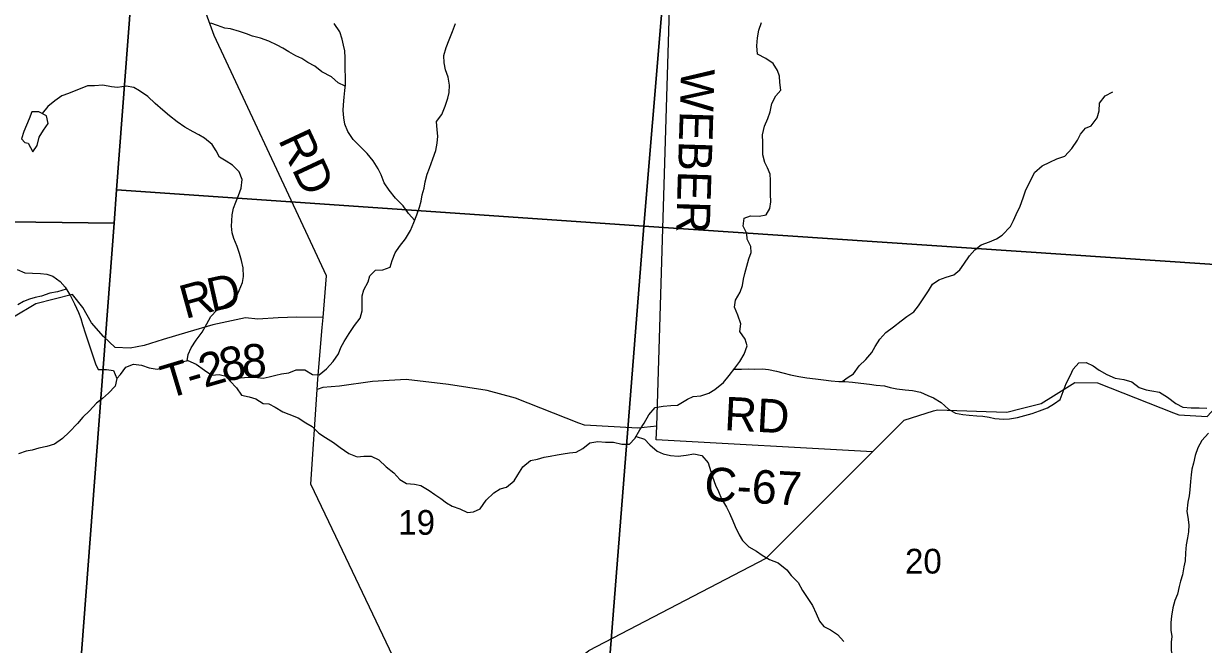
# Model space of a CAD drawing. Extents: x 1715311 to 2083412, y 146837 to 553079.
# Drawn here: x 1886729 to 1897277, y 357461 to 363016 of the extents above; entities that cross this region are included whole.
import ezdxf

# ---------------------------------------------------------------- set-up
doc = ezdxf.new("R2010")
doc.units = 0
for name, color, linetype in [('GM_X_County_Road', 7, 'Continuous'), ('GM_X_County_Road_Text', 7, 'Continuous'), ('GM_X_Major_River', 7, 'Continuous'), ('GM_X_Minor_Lake', 7, 'Continuous'), ('GM_X_Minor_River', 7, 'Continuous'), ('GM_X_Section', 7, 'Continuous'), ('GM_X_Section_Text', 7, 'Continuous'), ('GM_X_State_Route', 7, 'Continuous'), ('GM_X_Township_Road', 7, 'Continuous'), ('GM_X_Township_Road_Text', 7, 'Continuous'), ('GM_X_Township_ROW', 7, 'Continuous')]:
    doc.layers.add(name, color=color, linetype=linetype)

msp = doc.modelspace()

# ---------------------------------------------------------------- linework, layer by layer
at = {"layer": 'GM_X_County_Road'}
for points in [[(1894319, 359184), (1892385, 359291), (1892389, 359414), (1892540, 364326), (1892675, 365694), (1892746, 366675), (1892758, 366733)], [(1890504, 356360), (1890090, 357230), (1889520, 358426), (1889297, 358895), (1889354, 359743), (1889360, 359835), (1889400, 360295), (1889408, 360386), (1889438, 360759), (1889295, 361065), (1888434, 362909), (1887920, 364324)]]:
    msp.add_lwpolyline(points, dxfattribs=at)
at = {"layer": 'GM_X_Major_River'}
for points in [[(1886673, 360815), (1886740, 360787), (1886808, 360784), (1886882, 360780), (1886938, 360773), (1886990, 360757), (1887055, 360708), (1887101, 360658), (1887148, 360579), (1887184, 360509), (1887221, 360430), (1887240, 360376), (1887256, 360324), (1887283, 360240), (1887309, 360159), (1887334, 360089), (1887352, 360035), (1887373, 359970), (1887397, 359920), (1887471, 359920), (1887534, 359911), (1887562, 359841), (1887549, 359771)], [(1887549, 359771), (1887487, 359709), (1887436, 359662), (1887380, 359618), (1887318, 359550), (1887259, 359493), (1887211, 359437), (1887136, 359360), (1887076, 359304), (1887007, 359253), (1886937, 359233), (1886865, 359216), (1886807, 359200), (1886753, 359189), (1886685, 359165)]]:
    msp.add_lwpolyline(points, dxfattribs=at)
at = {"layer": 'GM_X_Minor_Lake'}
for points in [[(1886950, 362121), (1886934, 362189), (1886866, 362225), (1886804, 362227), (1886778, 362163), (1886756, 362107), (1886732, 362049), (1886712, 361984), (1886742, 361952)], [(1886742, 361952), (1886769, 361945), (1886812, 361868), (1886850, 361926), (1886870, 361998), (1886908, 362063), (1886950, 362121)]]:
    msp.add_lwpolyline(points, dxfattribs=at)
at = {"layer": 'GM_X_Minor_River'}
for points in [[(1887562, 359841), (1887595, 359877), (1887643, 359942), (1887713, 359968), (1887783, 359960), (1887853, 359936), (1887923, 359925), (1887989, 359941), (1888061, 359967), (1888131, 359987), (1888199, 360001), (1888273, 359968), (1888346, 359914), (1888412, 359870), (1888478, 359875), (1888552, 359859), (1888616, 359845), (1888668, 359845), (1888740, 359853), (1888820, 359850), (1888872, 359844), (1888924, 359856), (1888984, 359870), (1889036, 359882), (1889102, 359891), (1889166, 359919), (1889244, 359917), (1889311, 359877), (1889373, 359872), (1889438, 359926), (1889498, 359992), (1889544, 360062), (1889566, 360118), (1889596, 360172), (1889639, 360242), (1889689, 360314), (1889737, 360380), (1889755, 360446), (1889756, 360580), (1889772, 360634), (1889810, 360704), (1889826, 360760), (1889876, 360809), (1889942, 360813), (1890006, 360835), (1890025, 360897), (1890051, 360963), (1890091, 361021), (1890145, 361091), (1890189, 361163), (1890218, 361237), (1890246, 361303), (1890270, 361373), (1890284, 361427), (1890294, 361483), (1890309, 361543), (1890319, 361599), (1890337, 361667), (1890357, 361721), (1890389, 361805), (1890414, 361879), (1890428, 361947), (1890434, 362009), (1890426, 362065), (1890421, 362139), (1890469, 362201), (1890497, 362277), (1890523, 362347), (1890535, 362399), (1890536, 362465), (1890524, 362537), (1890500, 362601), (1890488, 362665), (1890487, 362731), (1890507, 362801), (1890535, 362869), (1890563, 362945), (1890592, 363017)], [(1889605, 362455), (1889543, 362486), (1889481, 362539), (1889397, 362585), (1889333, 362635), (1889269, 362667), (1889218, 362702), (1889164, 362728), (1889100, 362764), (1889048, 362796), (1888996, 362823), (1888922, 362859), (1888848, 362885), (1888775, 362903), (1888721, 362924), (1888661, 362944), (1888579, 362968), (1888527, 362976), (1888463, 362999), (1888403, 363019)], [(1890226, 361255), (1890170, 361317), (1890124, 361385), (1890054, 361454), (1889997, 361526), (1889953, 361592), (1889925, 361662), (1889898, 361716), (1889854, 361787), (1889802, 361853), (1889744, 361909), (1889675, 361979), (1889629, 362050), (1889601, 362116), (1889591, 362172), (1889586, 362238), (1889588, 362288), (1889594, 362356), (1889602, 362418), (1889606, 362468), (1889607, 362536), (1889605, 362608), (1889605, 362708), (1889602, 362772), (1889590, 362822), (1889578, 362875), (1889556, 362943), (1889506, 363017)], [(1893402, 361360), (1893410, 361422), (1893406, 361488), (1893406, 361550), (1893408, 361614), (1893403, 361668), (1893381, 361724), (1893357, 361774), (1893337, 361842), (1893338, 361953), (1893334, 362019), (1893354, 362099), (1893382, 362165), (1893405, 362227), (1893419, 362301), (1893453, 362369), (1893499, 362420), (1893491, 362488), (1893486, 362545), (1893470, 362597), (1893430, 362659), (1893364, 362703), (1893291, 362741), (1893283, 362818), (1893291, 362888), (1893303, 362956), (1893326, 363024)], [(1888192, 359999), (1888201, 360055), (1888227, 360115), (1888271, 360184), (1888326, 360254), (1888368, 360328), (1888402, 360396), (1888458, 360450), (1888526, 360494), (1888578, 360526), (1888634, 360574), (1888657, 360626), (1888685, 360698), (1888695, 360754), (1888693, 360830), (1888678, 360896), (1888660, 360958), (1888640, 361022), (1888610, 361092), (1888595, 361144), (1888589, 361202), (1888591, 361252), (1888595, 361304), (1888607, 361364), (1888627, 361418), (1888650, 361476), (1888674, 361544), (1888682, 361620), (1888658, 361689), (1888597, 361749), (1888541, 361785), (1888481, 361819), (1888451, 361876), (1888415, 361934), (1888348, 361990), (1888296, 362020), (1888244, 362048), (1888172, 362089), (1888102, 362137), (1888035, 362191), (1887973, 362240), (1887907, 362302), (1887841, 362362), (1887766, 362414), (1887714, 362445), (1887646, 362455), (1887570, 362445), (1887514, 362449), (1887438, 362464), (1887364, 362460), (1887302, 362460), (1887234, 362432), (1887182, 362410), (1887132, 362391), (1887070, 362369), (1887008, 362323), (1886946, 362275), (1886895, 362210)], [(1894048, 359812), (1894100, 359852), (1894150, 359882), (1894198, 359952), (1894258, 360009), (1894312, 360073), (1894342, 360125), (1894385, 360193), (1894437, 360253), (1894505, 360303), (1894575, 360355), (1894625, 360394), (1894689, 360438), (1894731, 360490), (1894784, 360570), (1894820, 360624), (1894856, 360684), (1894910, 360724), (1894978, 360746), (1895046, 360769), (1895098, 360811), (1895136, 360863), (1895185, 360939), (1895233, 360991), (1895291, 361035), (1895363, 361063), (1895427, 361090), (1895477, 361122), (1895551, 361200), (1895580, 361254), (1895604, 361306), (1895638, 361382), (1895664, 361458), (1895690, 361528), (1895729, 361602), (1895767, 361684), (1895835, 361744), (1895903, 361777), (1895967, 361805), (1896037, 361829), (1896101, 361899), (1896152, 361973), (1896178, 362025), (1896224, 362079), (1896274, 362102), (1896328, 362172), (1896344, 362236), (1896349, 362304), (1896397, 362370), (1896467, 362406)], [(1888534, 359863), (1888576, 359815), (1888632, 359757), (1888677, 359691), (1888745, 359676), (1888805, 359658), (1888871, 359616), (1888923, 359612), (1888977, 359585), (1889048, 359543), (1889102, 359521), (1889184, 359489), (1889254, 359442), (1889308, 359410), (1889368, 359350), (1889427, 359312), (1889501, 359267), (1889561, 359223), (1889637, 359169), (1889711, 359138), (1889771, 359144), (1889838, 359146), (1889906, 359112), (1889970, 359051), (1890040, 358995), (1890092, 358937), (1890153, 358901), (1890223, 358896), (1890281, 358882), (1890355, 358838), (1890407, 358802), (1890459, 358765), (1890510, 358727), (1890562, 358699), (1890630, 358673), (1890698, 358640), (1890750, 358648), (1890812, 358674), (1890864, 358750), (1890934, 358818), (1890991, 358854), (1891047, 358869), (1891115, 358923), (1891147, 358977), (1891193, 359049), (1891261, 359105), (1891323, 359117), (1891383, 359137), (1891437, 359146), (1891499, 359158), (1891553, 359166), (1891611, 359174), (1891669, 359180), (1891729, 359213), (1891791, 359265), (1891863, 359275), (1891931, 359269), (1892003, 359271), (1892079, 359252), (1892147, 359252), (1892195, 359304), (1892237, 359380), (1892276, 359440), (1892320, 359514), (1892376, 359580), (1892446, 359593), (1892516, 359599), (1892574, 359601), (1892664, 359655), (1892714, 359680), (1892784, 359684), (1892856, 359708), (1892908, 359742), (1892986, 359804), (1893037, 359866), (1893089, 359933), (1893133, 359993), (1893171, 360057), (1893199, 360133), (1893180, 360193), (1893132, 360260), (1893140, 360330), (1893116, 360408), (1893085, 360478), (1893093, 360540), (1893135, 360612), (1893157, 360672), (1893166, 360730), (1893178, 360780), (1893196, 360844), (1893214, 360912), (1893234, 360966), (1893232, 361020), (1893199, 361086), (1893195, 361138), (1893163, 361202), (1893171, 361274), (1893227, 361296), (1893305, 361292), (1893369, 361304), (1893402, 361360)], [(1887111, 360640), (1887032, 360617), (1886964, 360605), (1886890, 360578), (1886834, 360566), (1886782, 360550), (1886730, 360528), (1886678, 360500)], [(1893081, 359924), (1893147, 359923), (1893209, 359927), (1893263, 359925), (1893335, 359927), (1893388, 359920), (1893460, 359906), (1893516, 359892), (1893586, 359874), (1893660, 359859), (1893732, 359847), (1893810, 359837), (1893880, 359829), (1893950, 359818), (1894016, 359812), (1894072, 359812), (1894141, 359806), (1894215, 359799), (1894291, 359789), (1894351, 359779), (1894425, 359773), (1894477, 359760), (1894537, 359748), (1894609, 359738), (1894677, 359734), (1894747, 359719), (1894813, 359687), (1894864, 359667), (1894932, 359625), (1894998, 359566), (1895060, 359530), (1895126, 359518), (1895182, 359512), (1895250, 359507), (1895305, 359503), (1895361, 359493), (1895413, 359481), (1895491, 359475), (1895543, 359478), (1895615, 359490), (1895747, 359526), (1895811, 359551), (1895883, 359577), (1895945, 359615), (1895997, 359653), (1896024, 359725), (1896050, 359795), (1896088, 359869), (1896112, 359925), (1896163, 359979), (1896230, 359982), (1896290, 359952), (1896346, 359916), (1896412, 359876), (1896488, 359843), (1896564, 359831), (1896636, 359809), (1896701, 359761), (1896765, 359740), (1896817, 359730), (1896883, 359718), (1896955, 359672), (1897029, 359617), (1897094, 359585), (1897168, 359577), (1897238, 359579), (1897306, 359574)], [(1897321, 359350), (1897263, 359284), (1897227, 359220), (1897203, 359152), (1897187, 359084), (1897172, 359028), (1897166, 358978), (1897160, 358918), (1897156, 358844), (1897150, 358790), (1897137, 358734), (1897129, 358650), (1897137, 358600), (1897145, 358532), (1897142, 358468), (1897134, 358414), (1897124, 358352), (1897118, 358280), (1897114, 358210), (1897103, 358156), (1897089, 358084), (1897071, 358028), (1897061, 357978), (1897044, 357910), (1897022, 357854), (1897004, 357788), (1896992, 357714), (1896986, 357657), (1896985, 357587), (1896993, 357531), (1896989, 357481)], [(1892205, 359322), (1892281, 359298), (1892329, 359247), (1892393, 359191), (1892447, 359167), (1892512, 359151), (1892582, 359146), (1892652, 359154), (1892722, 359166), (1892794, 359152), (1892850, 359085), (1892874, 359009), (1892887, 358959), (1892915, 358887), (1892941, 358829), (1892969, 358763), (1893012, 358688), (1893040, 358634), (1893070, 358568), (1893090, 358516), (1893127, 358440), (1893155, 358390), (1893213, 358335), (1893281, 358295), (1893333, 358259), (1893398, 358221), (1893474, 358192), (1893554, 358128), (1893590, 358076), (1893655, 358014), (1893693, 357943), (1893739, 357873), (1893781, 357809), (1893814, 357737), (1893844, 357670), (1893884, 357620), (1893942, 357592), (1894006, 357550), (1894061, 357486)], [(1896989, 357481), (1896989, 357405), (1896999, 357353), (1897042, 357285), (1897094, 357223), (1897140, 357156), (1897193, 357096)]]:
    msp.add_lwpolyline(points, dxfattribs=at)
at = {"layer": 'GM_X_Section'}
for points in [[(1887993, 367189), (1892735, 366736), (1892273, 361204), (1887560, 361528), (1887894, 365911)], [(1892735, 366736), (1898082, 366380), (1897732, 360835), (1892273, 361204)], [(1882854, 366300), (1887894, 365911), (1887560, 361528), (1887539, 361230), (1882409, 361295)], [(1887560, 361528), (1892273, 361204), (1891838, 355685), (1887151, 356131), (1887539, 361230)], [(1882409, 361295), (1887539, 361230), (1887151, 356131), (1887099, 355443), (1881940, 355750)], [(1897732, 360835), (1897276, 355350), (1891838, 355685), (1892273, 361204)]]:
    msp.add_lwpolyline(points, close=True, dxfattribs=at)
at = {"layer": 'GM_X_State_Route'}
for points in [[(1887651, 355231), (1889800, 356107), (1890504, 356360), (1891068, 356821), (1891370, 357068), (1891782, 357405), (1893367, 358232), (1894319, 359184), (1894601, 359466), (1894864, 359550), (1894900, 359561), (1895335, 359546), (1895519, 359540), (1895646, 359571), (1895826, 359615), (1895936, 359684), (1896126, 359803), (1896330, 359801), (1897008, 359533), (1897009, 359532)], [(1897009, 359532), (1897057, 359514), (1897309, 359500), (1897424, 359622), (1897425, 359623)]]:
    msp.add_lwpolyline(points, dxfattribs=at)
at = {"layer": 'GM_X_Township_Road'}
msp.add_lwpolyline([(1889408, 360386), (1889172, 360388), (1889004, 360383), (1888822, 360371), (1888712, 360383), (1888420, 360320), (1888198, 360255), (1887977, 360189), (1887807, 360134), (1887683, 360112), (1887547, 360118), (1887443, 360215), (1887336, 360337), (1887258, 360475), (1887166, 360591), (1886838, 360508), (1886640, 360390)], dxfattribs=at)
at = {"layer": 'GM_X_Township_ROW'}
msp.add_lwpolyline([(1892389, 359414), (1892222, 359397), (1891744, 359422), (1891694, 359439), (1891127, 359665), (1890874, 359732), (1890527, 359787), (1890151, 359831), (1889997, 359822), (1889849, 359814), (1889554, 359771), (1889406, 359761), (1889354, 359743)], dxfattribs=at)

# ---------------------------------------------------------------- texts
at = {"layer": 'GM_X_County_Road_Text'}
for s, rotation, p in [('WEBER', 268.2341, (1892608, 362614)), ('RD', 295.0169, (1889002, 361977)), ('RD', 357.0387, (1892989, 359378)), ('C-67', 356.9156, (1892810, 358749))]:
    msp.add_text(s, height=300, rotation=rotation, dxfattribs=at).set_placement(p)
at = {"layer": 'GM_X_Section_Text'}
for s, p in [('19', (1890079, 358442)), ('20', (1894609, 358095))]:
    msp.add_text(s, height=221, rotation=0, dxfattribs=at).set_placement(p)
at = {"layer": 'GM_X_Township_Road_Text'}
for s, rotation, p in [('R', 15.3578, (1888175, 360371)), ('D', 12.6967, (1888409, 360435)), ('2', 16.1205, (1888346, 359755)), ('8', 13.2575, (1888520, 359805)), ('8', 1.6394, (1888684, 359845)), ('T', 16.6512, (1888014, 359656)), ('-', 16.5587, (1888229, 359720))]:
    msp.add_text(s, height=300, rotation=rotation, dxfattribs=at).set_placement(p)

doc.saveas('drawing.dxf')
